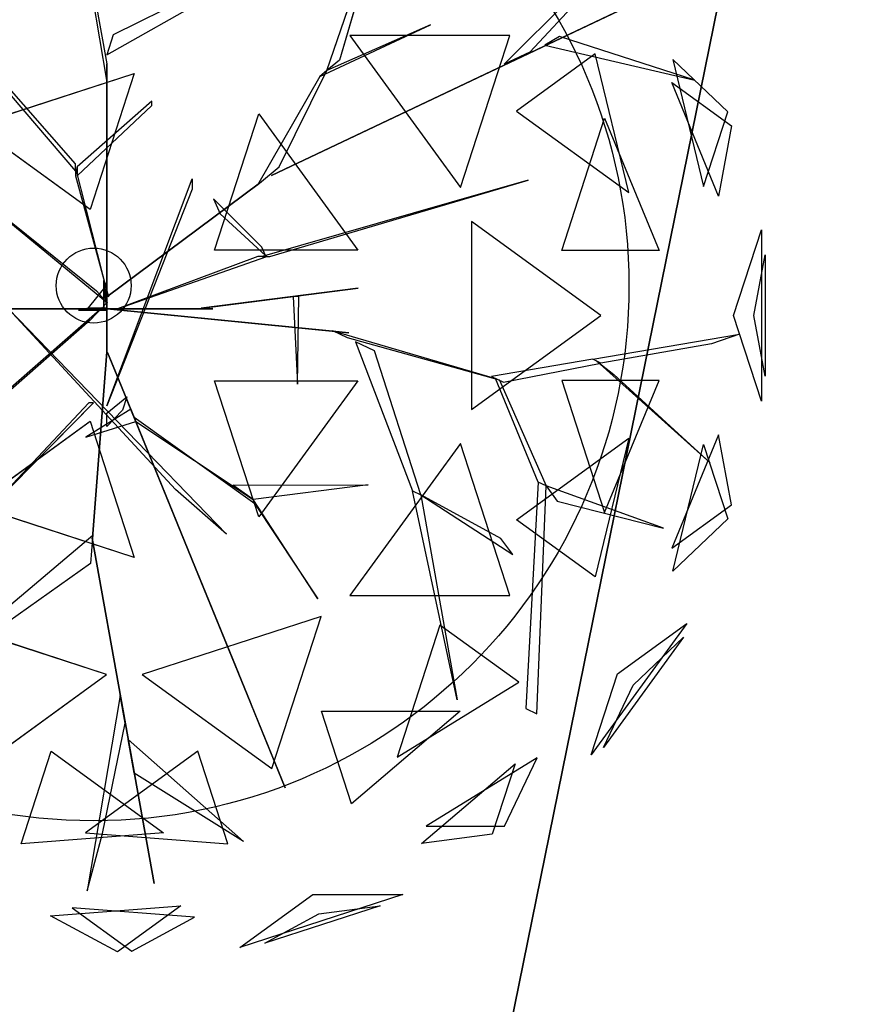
# Model space of a CAD drawing. Extents: x 22936 to 50368, y -4877 to 31080.
# Tile 596 of 601: x 47746 to 48039, y 7219 to 7564. Entities that reach past the tile are written whole.
import ezdxf

# ---------------------------------------------------------------- set-up
doc = ezdxf.new("R2010")
doc.units = 0
doc.layers.get('0').update_dxf_attribs({"linetype": 'CONTINUOUS'})
for name, color, linetype in [('00_TRACE_ARBRE', 3, 'CONTINUOUS'), ('00_TRACE_RDC', 241, 'CONTINUOUS'), ('08_AMENAGEMENTS_EXTERIEURS', 253, 'CONTINUOUS'), ('09_VEGETATION', 134, 'CONTINUOUS')]:
    doc.layers.add(name, color=color, linetype=linetype)

# ---------------------------------------------------------------- blocks, each defined once
blk = doc.blocks.new('TREE_GEOMETRIC_ROUND')
at = {"color": 7}
for p, q in [((659.8, 629.4, 4074.4), (845.8, 1171, 4367.3)), ((845.8, 1171, 4367.3), (695.2, 658.9, 4126.7)), ((-35.6, 1083.8, 3300.2), (43.9, 648.6, 2772)), ((-664.3, 1074, 5052.5), (-43.9, 347.3, 3886.1)), ((-43.9, 368.2, 3797.1), (-664.3, 1074, 5042)), ((43.9, 602.6, 2829.5), (-35.6, 1071.2, 3326.4)), ((1157, 647.6, 3462.4), (1550.3, 1040.4, 3357.8)), ((440.3, 918.1, 4074.4), (61.4, 729.6, 2965.5)), ((1444.2, 912, 3431), (1228.9, 681.4, 3488.5)), ((43.9, 673.7, 2892.3), (432.8, 894.1, 4074.4)), ((504.8, 335.9, 3415.3), (1641.7, 875.3, 3593.2)), ((1641.7, 875.3, 3593.2), (504.8, 335.9, 3357.8)), ((640.5, 613.4, 4105.7), (950.7, 757.4, 4806.6)), ((950.7, 757.4, 4806.6), (659.8, 629.4, 4074.4)), ((61.4, 729.6, 2965.5), (43.9, 673.7, 2892.3)), ((725, 728.2, 5468.4), (1034.7, 302, 5468.4)), ((1173.2, 728.2, 5178.3), (725, 728.2, 5468.4)), ((1034.7, 302, 5468.4), (1173.2, 728.2, 5178.3)), ((1311.7, 725.2, 3561.8), (1270.6, 701, 3546.1)), ((1691.2, 602.7, 4205.1), (1311.7, 725.2, 3561.8)), ((1270.6, 701, 3546.1), (1691.2, 602.7, 4205.1)), ((1228.9, 681.4, 3488.5), (1157, 647.6, 3462.4)), ((1412.1, 676.5, 2902.3), (1191.4, 516.2, 2577.8)), ((1506.2, 287.5, 2829.7), (1412.1, 676.5, 2902.3)), ((43.9, 648.6, 2772), (43.9, 602.6, 2829.5)), ((43.9, 8.4, 1966.5), (43.9, 648.6, 2772)), ((695.2, 658.9, 4126.7), (659.8, 629.4, 4074.4)), ((1629.5, 660.3, 3265.8), (1715.4, 304.8, 3199.5)), ((1783.3, 513.7, 3565.9), (1629.5, 660.3, 3265.8)), ((-327.8, 475.9, 5644.3), (120.7, 621.6, 5644.3)), ((120.7, 621.6, 5644.3), (-3.3, 240.2, 5736.5)), ((640.5, 613.4, 4105.7), (465.5, 308.8, 3415.3)), ((526.6, 359.6, 3415.3), (659.8, 629.4, 4074.4)), ((659.8, 629.4, 4074.4), (640.5, 613.4, 4105.7)), ((43.9, 602.6, 2829.5), (43.9, -41.8, 1966.5)), ((1757.6, 277.7, 4599.3), (1626.4, 595.9, 4661.7)), ((1626.4, 595.9, 4661.7), (1793.7, 474.4, 4337.8)), ((169.5, 544, 4498), (-39.8, 359.9, 3797.1)), ((-39.8, 334.8, 3870.4), (169.5, 531.4, 4498)), ((169.5, 531.4, 4498), (169.5, 544, 4498)), ((345.4, 126.8, 5736.5), (469.4, 508.3, 5644.3)), ((469.4, 508.3, 5644.3), (746.6, 126.8, 5644.3)), ((1191.4, 516.2, 2577.8), (1506.2, 287.5, 2829.7)), ((1715.4, 304.8, 3199.5), (1783.3, 513.7, 3565.9)), ((-3.3, 240.2, 5736.5), (-327.8, 475.9, 5644.3)), ((1318.2, 125.8, 5283), (1438.5, 495.8, 5031.1)), ((1438.5, 495.8, 5031.1), (1591.1, 125.8, 4958.5)), ((1793.7, 474.4, 4337.8), (1757.6, 277.7, 4599.3)), ((-43.9, 347.3, 3886.1), (-43.9, 368.2, 3797.1)), ((-43.9, 359.9, 3797.1), (-43.9, 334.8, 3870.4)), ((48.1, -4.2, 2364), (-43.9, 359.9, 3797.1)), ((-39.8, 359.9, 3797.1), (-39.8, 334.8, 3870.4)), ((471.9, 314.1, 3415.3), (526.6, 359.6, 3415.3)), ((-43.9, 334.8, 3870.4), (48.1, -4.2, 2510.4)), ((504.8, 335.9, 3357.8), (504.8, 335.9, 3415.3)), ((43.9, -309.6, 4440.5), (282.4, 326.4, 5654)), ((43.9, -4.2, 2510.4), (471.9, 314.1, 3357.8)), ((471.9, 314.1, 3415.3), (43.9, -4.2, 2583.7)), ((282.4, 326.4, 5654), (282.4, 297.1, 5491.8)), ((465.5, 308.8, 3415.3), (471.9, 314.1, 3415.3)), ((471.9, 314.1, 3357.8), (471.9, 314.1, 3415.3)), ((1223.9, 322.2, 5052.5), (479.1, 108.8, 3886.1)), ((500, 108.8, 3797.1), (1223.9, 322.2, 5042)), ((1223.9, 322.2, 5042), (1223.9, 322.2, 5052.5)), ((-330.3, 289.4, 3300.2), (15, 12.8, 2772)), ((45.1, -22, 2829.5), (-322, 279.9, 3326.4)), ((282.4, 297.1, 5491.8), (43.9, -309.6, 4513.7)), ((342.6, 270.2, 4498), (360.8, 227.9, 4498)), ((477.9, 134.4, 3870.4), (342.6, 270.2, 4498)), ((360.8, 227.9, 4498), (487.8, 111.3, 3797.1)), ((1065.6, 207, 2392.4), (1065.6, -319.9, 2392.4)), ((1428.2, -56.5, 2682.5), (1065.6, 207, 2392.4)), ((1799.7, -56.5, 3316.1), (1877.6, 183.4, 3736.8)), ((1877.6, 183.4, 3736.8), (1877.6, -296.4, 3736.8)), ((746.6, 126.8, 5644.3), (345.4, 126.8, 5736.5)), ((487.8, 111.3, 3797.1), (477.9, 134.4, 3870.4)), ((1591.1, 125.8, 4958.5), (1318.2, 125.8, 5283)), ((1856.8, -56.5, 4415.9), (1888, 113.5, 4189.8)), ((1888, 113.5, 4189.8), (1888, -226.5, 4189.8)), ((73.2, -37.7, 2364), (491.7, 108.8, 3797.1)), ((466.6, 108.8, 3870.4), (73.2, -37.7, 2510.4)), ((491.7, 108.8, 3797.1), (466.6, 108.8, 3870.4)), ((479.1, 108.8, 3886.1), (500, 108.8, 3797.1)), ((35.6, -29.3), (35.6, 41.8)), ((35.6, 41.8), (35.6, 20.9, 1893.2)), ((35.6, 41.8), (42, 27.1, 2791.2)), ((42, 27.1, 2791.2), (-8.3, -35.6, 2791.2)), ((15, 12.8, 2772), (45.1, -22, 2829.5)), ((35.6, 20.9, 1893.2), (35.6, -29.3, 1893.2)), ((35.6, -37.7, 1966.5), (35.6, 20.9, 1893.2)), ((35.6, 20.9, 1893.2), (35.6, -16.7, 2437.2)), ((42, 27.1, 2791.2), (42, -23.1, 2791.2)), ((43.9, -4.2, 2510.4), (43.9, 16.7, 2039.7)), ((43.9, 16.7, 2039.7), (43.9, -41.8, 1966.5)), ((43.9, -41.8, 1966.5), (43.9, 8.4, 1966.5)), ((747.6, 19.4, 5507.5), (307.6, -36.3, 4586.9)), ((340.8, -32.1, 4498), (747.6, 19.4, 5507.5)), ((35.6, -16.7, 2437.2), (35.6, -37.7, 1966.5)), ((42, -23.1, 2791.2), (35.6, -29.3)), ((43.9, -62.8, 2437.2), (43.9, -4.2, 2510.4)), ((43.9, -4.2, 2510.4), (43.9, -159, 3007.3)), ((43.9, -4.2, 2583.7), (43.9, -4.2, 2510.4)), ((48.1, -4.2, 2510.4), (48.1, -4.2, 2364)), ((581.4, -3.9, 5214.6), (565.4, -3.9, 5099.5)), ((565.4, -3.9, 5099.5), (578, -248.8, 5549.4)), ((578, -248.8, 5549.4), (581.4, -3.9, 5214.6)), ((-81.6, -37.7, 2934.1), (-604.6, -37.7, 3357.8)), ((-604.6, -37.7, 3415.3), (-81.6, -37.7, 3007.3)), ((-140.2, -37.7, 3064.9), (-232.2, -37.7, 3839)), ((-232.2, -37.7, 4440.5), (378.7, -669.5, 5654)), ((236.4, -544, 5491.8), (-232.2, -37.7, 4513.7)), ((-225.6, -258.5, 2358.4), (31.1, -33, 1966.5)), ((-207.1, -37.7, 3886.1), (-81.6, -37.7, 3007.3)), ((-81.6, -37.7, 3007.3), (-140.2, -37.7, 3064.9)), ((-81.6, -37.7, 3007.3), (-81.6, -37.7, 2934.1)), ((73.2, -37.7, 2510.4), (-81.6, -37.7, 3007.3)), ((-81.6, -37.7, 2934.1), (14.6, -37.7, 2437.2)), ((-35.6, -41.8), (-8.3, -35.6, 2791.2)), ((-35.6, -41.8), (-14.6, -41.8, 1893.2)), ((35.6, -41.8), (-35.6, -41.8)), ((-14.6, -41.8, 1893.2), (-35.6, -41.8, 2364)), ((-35.6, -41.8, 2364), (23, -41.8, 2437.2)), ((-14.6, -41.8, 1893.2), (35.6, -41.8, 1893.2)), ((43.9, -41.8, 1966.5), (-14.6, -41.8, 1893.2)), ((-8.3, -35.6, 2791.2), (42, -35.6, 2791.2)), ((31.1, -33, 1966.5), (-3.2, -69.7, 1966.5)), ((35.6, -37.7, 1966.5), (14.6, -37.7, 2437.2)), ((14.6, -37.7, 2437.2), (73.2, -37.7, 2510.4)), ((23, -41.8, 2437.2), (43.9, -41.8, 1966.5)), ((35.1, -36.7, 1966.5), (85, -41.7, 1966.5)), ((676.3, -100.8, 2829.5), (35.1, -36.7, 1966.5)), ((35.6, -29.3, 1893.2), (35.6, -29.3)), ((42, -35.6, 2791.2), (35.6, -41.8)), ((94.1, -37.7, 2039.7), (35.6, -37.7, 1966.5)), ((35.6, -41.8, 1893.2), (35.6, -41.8)), ((43.9, -41.8, 1966.5), (43.9, -62.8, 2437.2)), ((73.2, -37.7, 2510.4), (73.2, -37.7, 2364)), ((73.2, -37.7, 2510.4), (94.1, -37.7, 2039.7)), ((85, -41.7, 1966.5), (722.1, -105.4, 2772)), ((85.8, -37.7, 5481.4), (295, -37.7, 4498)), ((85.8, -37.7, 5669.7), (85.8, -37.7, 5481.4)), ((341, -37.7, 4498), (85.8, -37.7, 5669.7)), ((295, -37.7, 4498), (341, -37.7, 4498)), ((307.6, -36.3, 4586.9), (340.8, -32.1, 4498)), ((-3.2, -69.7, 1966.5), (-257, -292.1, 2300.8)), ((43.9, -159, 2934.1), (43.9, -62.8, 2437.2)), ((1065.6, -319.9, 2392.4), (1428.2, -56.5, 2682.5)), ((1877.6, -296.4, 3736.8), (1799.7, -56.5, 3316.1)), ((1888, -226.5, 4189.8), (1856.8, -56.5, 4415.9)), ((722.1, -105.4, 2772), (676.3, -100.8, 2829.5)), ((718.1, -119.5, 2772), (676.7, -99.4, 2829.5)), ((676.7, -99.4, 2829.5), (1132.9, -232.9, 3326.4)), ((1405.5, -179.3, 3242.7), (1816.5, -109.3, 3284.6)), ((1816.5, -109.3, 3284.6), (1738.2, -136.4, 3300.2)), ((1144.2, -238.3, 3300.2), (718.1, -119.5, 2772)), ((740.6, -130.5, 2892.3), (900.6, -547.9, 4074.4)), ((793.3, -156.1, 2965.5), (740.6, -130.5, 2892.3)), ((1738.2, -136.4, 3300.2), (1428.1, -190.3, 3300.2)), ((43.9, -159, 2934.1), (3.3, -680.5, 3357.8)), ((3.3, -680.5, 3415.3), (43.9, -159, 3007.3)), ((43.9, -159, 3007.3), (43.9, -159, 2934.1)), ((93.2, -276.5, 3886.1), (45.8, -160.3, 3007.3)), ((45.8, -160.3, 3007.3), (68, -214.5, 3064.9)), ((923.2, -558.9, 4074.4), (793.3, -156.1, 2965.5)), ((1405.5, -179.3, 3242.7), (1121.6, -227.4, 3242.7)), ((1155.5, -243.8, 3315.9), (1428.1, -190.3, 3300.2)), ((1428.1, -190.3, 3300.2), (1405.5, -179.3, 3242.7)), ((1734.4, -469.5, 3023), (1416.8, -184.8, 3253.2)), ((1416.8, -184.8, 3253.2), (1464, -221.7, 3253.2)), ((68, -214.5, 3064.9), (102.7, -299.8, 3839)), ((345.4, -239.8, 5736.5), (746.6, -239.8, 5644.3)), ((469.4, -621.3, 5644.3), (345.4, -239.8, 5736.5)), ((746.6, -239.8, 5644.3), (469.4, -621.3, 5644.3)), ((1121.6, -227.4, 3242.7), (1155.5, -243.8, 3315.9)), ((1252.1, -523.5, 3608.8), (1132.9, -232.9, 3326.4)), ((1132.9, -232.9, 3326.4), (1144.2, -238.3, 3300.2)), ((1144.2, -238.3, 3300.2), (1274.7, -534.5, 3577.5)), ((1591.1, -238.8, 4958.5), (1318.2, -238.8, 5283)), ((1318.2, -238.8, 5283), (1438.5, -608.8, 5031.1)), ((1438.5, -608.8, 5031.1), (1591.1, -238.8, 4958.5)), ((1464, -221.7, 3253.2), (1734.4, -469.5, 3023)), ((-6.3, -301.3, 5010.6), (-278.3, -590, 5523.2)), ((-278.3, -590, 5523.2), (6.3, -301.3, 4895.5)), ((6.3, -301.3, 4895.5), (-6.3, -301.3, 5010.6)), ((43.9, -330.6, 4456.2), (99.4, -284.5, 3886.1)), ((99.4, -284.5, 3886.1), (87.5, -322.2, 3959.3)), ((102.7, -299.8, 3839), (93.2, -276.5, 3886.1)), ((93.2, -276.5, 3886.1), (292.4, -764.7, 4383)), ((297.1, -776.3, 4335.9), (102.7, -299.8, 3839)), ((110.6, -319.1, 4456.2), (-15.5, -397.7, 5612.1)), ((43.9, -309.6, 4513.7), (43.9, -309.6, 4440.5)), ((87.5, -322.2, 3959.3), (43.9, -368.2, 4456.2)), ((43.9, -368.2, 4456.2), (43.9, -330.6, 4456.2)), ((120.1, -342.4, 4456.2), (110.6, -319.1, 4456.2)), ((-327.8, -588.9, 5644.3), (-3.3, -353.1, 5736.5)), ((-15.5, -397.7, 5612.1), (124.8, -354, 4456.2)), ((-3.3, -353.1, 5736.5), (120.7, -734.6, 5644.3)), ((120.1, -342.4, 4456.2), (124.8, -354, 4571.3)), ((124.8, -354, 4456.2), (120.1, -342.4, 4456.2)), ((458.2, -584.1, 4848.5), (120.1, -342.4, 4456.2)), ((124.8, -354, 4571.3), (453.5, -572.4, 4906)), ((1191.4, -629.1, 2577.8), (1506.2, -400.4, 2829.7)), ((1506.2, -400.4, 2829.7), (1412.1, -789.5, 2902.3)), ((1757.6, -390.7, 4599.3), (1626.4, -708.9, 4661.7)), ((1793.7, -587.3, 4337.8), (1757.6, -390.7, 4599.3)), ((1034.7, -415, 5468.4), (725, -841.2, 5468.4)), ((1173.2, -841.2, 5178.3), (1034.7, -415, 5468.4)), ((1629.5, -773.2, 3265.8), (1715.4, -417.8, 3199.5)), ((1715.4, -417.8, 3199.5), (1783.3, -626.7, 3565.9)), ((1252.1, -523.5, 3608.8), (1218, -1158.3, 4205.1)), ((1274.7, -534.5, 3577.5), (1252.1, -523.5, 3608.8)), ((378.7, -669.5, 5654), (236.4, -544, 5491.8)), ((396.5, -532.4, 4848.5), (775.7, -531.4, 5361.1)), ((453.5, -572.4, 4895.5), (396.5, -532.4, 4848.5)), ((775.7, -531.4, 5361.1), (453.5, -572.4, 4895.5)), ((1024.9, -1134.2, 5230.3), (900.6, -547.9, 4074.4)), ((900.6, -547.9, 4074.4), (923.2, -558.9, 4074.4)), ((1248.1, -1172.9, 4205.1), (1274.7, -534.5, 3577.5)), ((1274.7, -534.5, 3577.5), (1305.1, -577.2, 3650.7)), ((1603.5, -652.5, 3577.5), (1274.7, -534.5, 3577.5)), ((634.8, -851, 5246), (453.5, -572.4, 4906)), ((453.5, -572.4, 4906), (458.2, -584.1, 4848.5)), ((1147.2, -681.8, 4644.5), (923.2, -558.9, 4074.4)), ((923.2, -558.9, 4131.9), (1181.4, -726.4, 4822.3)), ((923.2, -558.9, 4074.4), (1024.9, -1134.2, 5230.3)), ((923.2, -558.9, 4074.4), (923.2, -558.9, 4131.9)), ((1305.1, -577.2, 3650.7), (1603.5, -652.5, 3577.5)), ((120.7, -734.6, 5644.3), (-327.8, -588.9, 5644.3)), ((458.2, -584.1, 4848.5), (634.8, -851, 5246)), ((1626.4, -708.9, 4661.7), (1793.7, -587.3, 4337.8)), ((1412.1, -789.5, 2902.3), (1191.4, -629.1, 2577.8)), ((1783.3, -626.7, 3565.9), (1629.5, -773.2, 3265.8)), ((-373.5, -991.1, 4105.7), (4, -672.1, 3415.3)), ((3.3, -680.5, 3415.3), (-2.2, -751.4, 3415.3)), ((176, -1648.4, 3593.2), (2.2, -680.5, 3357.8)), ((2.2, -680.5, 3357.8), (2.2, -680.5, 3415.3)), ((2.2, -680.5, 3415.3), (176, -1648.4, 3593.2)), ((4, -672.1, 3415.3), (3.3, -680.5, 3415.3)), ((3.3, -680.5, 3357.8), (3.3, -680.5, 3415.3)), ((1181.4, -726.4, 4822.3), (1147.2, -681.8, 4644.5)), ((-2.2, -751.4, 3415.3), (-375.4, -1016.1, 4074.4)), ((292.4, -764.7, 4383), (297.1, -776.3, 4335.9)), ((376.1, -970, 4937.4), (292.4, -764.7, 4383)), ((297.1, -776.3, 4325.4), (543.6, -1380.7, 4586.9)), ((314.5, -818.9, 4398.6), (297.1, -776.3, 4325.4)), ((297.1, -776.3, 4335.9), (412.5, -1059.2, 5099.5)), ((447.2, -1144.4, 4555.6), (314.5, -818.9, 4398.6)), ((725, -841.2, 5468.4), (1173.2, -841.2, 5178.3)), ((43.2, -1062.8, 5468.4), (-458, -899.9, 5468.4)), ((644.2, -899.9, 2392.4), (143.1, -1062.8, 2392.4)), ((505.7, -1326.2, 2682.5), (644.2, -899.9, 2392.4)), ((977.1, -924.1, 2577.8), (856.9, -1294.1, 2829.7)), ((1197.9, -1084.4, 2902.3), (977.1, -924.1, 2577.8)), ((1668.5, -919.9, 4186.4), (1401.1, -1288, 4186.4)), ((1475, -1060.5, 4561.2), (1668.5, -919.9, 4186.4)), ((1659.1, -958.6, 3733.7), (1435, -1267, 3733.7)), ((1518.7, -1092.3, 3459.9), (1659.1, -958.6, 3733.7)), ((412.5, -1059.2, 5099.5), (376.1, -970, 4937.4)), ((-319.5, -1326.2, 5178.3), (43.2, -1062.8, 5468.4)), ((143.1, -1062.8, 2392.4), (505.7, -1326.2, 2682.5)), ((1401.1, -1288, 4186.4), (1475, -1060.5, 4561.2)), ((856.9, -1294.1, 2829.7), (1197.9, -1084.4, 2902.3)), ((1435, -1267, 3733.7), (1518.7, -1092.3, 3459.9)), ((81.3, -1121.2, 3462.4), (-11.6, -1669.3, 3357.8)), ((95.4, -1199.5, 3488.5), (81.3, -1121.2, 3462.4)), ((543.6, -1380.7, 4586.9), (447.2, -1144.4, 4555.6)), ((1218, -1158.3, 4205.1), (1248.1, -1172.9, 4205.1)), ((729.4, -1424.8, 4958.5), (645, -1165.3, 5283)), ((645, -1165.3, 5283), (1034.1, -1165.3, 5031.1)), ((1034.1, -1165.3, 5031.1), (729.4, -1424.8, 4958.5)), ((31.8, -1508.5, 3431), (95.4, -1199.5, 3488.5)), ((120.5, -1339.5, 3561.8), (103.5, -1244.8, 3546.1)), ((103.5, -1244.8, 3546.1), (427, -1531.1, 4205.1)), ((-196.4, -1537.5, 2902.3), (-112.1, -1278, 2577.8)), ((-112.1, -1278, 2577.8), (202.6, -1506.7, 2829.7)), ((298.3, -1278, 5283), (-16.4, -1506.7, 5031.1)), ((382.6, -1537.5, 4958.5), (298.3, -1278, 5283)), ((1249.6, -1296.3, 3265.8), (938.1, -1487.8, 3199.5)), ((1157.7, -1487.8, 3565.9), (1249.6, -1296.3, 3265.8)), ((925.3, -1536.3, 4599.3), (1187.4, -1313.1, 4661.7)), ((1187.4, -1313.1, 4661.7), (1123.5, -1509.8, 4337.8)), ((427, -1531.1, 4205.1), (120.5, -1339.5, 3561.8)), ((938.1, -1487.8, 3199.5), (1157.7, -1487.8, 3565.9)), ((202.6, -1506.7, 2829.7), (-196.4, -1537.5, 2902.3)), ((-16.4, -1506.7, 5031.1), (382.6, -1537.5, 4958.5)), ((-11.6, -1669.3, 3357.8), (31.8, -1508.5, 3431)), ((1123.5, -1509.8, 4337.8), (925.3, -1536.3, 4599.3)), ((416.4, -1827.8, 3736.8), (620.5, -1679.6, 3316.1)), ((872.7, -1679.6, 3736.8), (416.4, -1827.8, 3736.8)), ((620.5, -1679.6, 3316.1), (872.7, -1679.6, 3736.8)), ((-113.8, -1739.2, 3265.8), (250.8, -1711.1, 3199.5)), ((289.6, -1742.8, 4599.3), (-53.5, -1716.3, 4661.7)), ((-53.5, -1716.3, 4661.7), (113.7, -1837.9, 4337.8)), ((250.8, -1711.1, 3199.5), (73.1, -1840.2, 3565.9)), ((809.5, -1711, 4189.8), (486, -1816, 4189.8)), ((486, -1816, 4189.8), (638.1, -1733.9, 4415.9)), ((638.1, -1733.9, 4415.9), (809.5, -1711, 4189.8)), ((73.1, -1840.2, 3565.9), (-113.8, -1739.2, 3265.8)), ((113.7, -1837.9, 4337.8), (289.6, -1742.8, 4599.3))]:
    blk.add_line(p, q, dxfattribs=at)
mesh = blk.add_polyface(dxfattribs=at)
corners = [(845.8, 1171, 4367.3), (695.2, 658.9, 4126.7), (659.8, 629.4, 4074.4)]
mesh.append_faces([[corners[k] for k in face] for face in [(0, 1, 2)]], dxfattribs={"color": 7})
mesh = blk.add_polyface(dxfattribs=at)
corners = [(1641.7, 875.3, 3593.2), (504.8, 335.9, 3357.8), (504.8, 335.9, 3415.3)]
mesh.append_faces([[corners[k] for k in face] for face in [(0, 1, 2)]], dxfattribs={"color": 7})
mesh = blk.add_polyface(dxfattribs=at)
corners = [(950.7, 757.4, 4806.6), (659.8, 629.4, 4074.4), (640.5, 613.4, 4105.7)]
mesh.append_faces([[corners[k] for k in face] for face in [(0, 1, 2)]], dxfattribs={"color": 7})
mesh = blk.add_polyface(dxfattribs=at)
corners = [(1173.2, 728.2, 5178.3), (725, 728.2, 5468.4), (1034.7, 302, 5468.4)]
mesh.append_faces([[corners[k] for k in face] for face in [(0, 1, 2)]], dxfattribs={"color": 7})
mesh = blk.add_polyface(dxfattribs=at)
corners = [(1691.2, 602.7, 4205.1), (1311.7, 725.2, 3561.8), (1270.6, 701, 3546.1)]
mesh.append_faces([[corners[k] for k in face] for face in [(0, 1, 2)]], dxfattribs={"color": 7})
mesh = blk.add_polyface(dxfattribs=at)
corners = [(1412.1, 676.5, 2902.3), (1191.4, 516.2, 2577.8), (1506.2, 287.5, 2829.7)]
mesh.append_faces([[corners[k] for k in face] for face in [(0, 1, 2)]], dxfattribs={"color": 7})
mesh = blk.add_polyface(dxfattribs=at)
corners = [(43.9, 8.4, 1966.5), (43.9, 602.6, 2829.5), (43.9, -41.8, 1966.5), (43.9, 648.6, 2772)]
mesh.append_faces([[corners[k] for k in face] for face in [(0, 1, 2), (1, 0, 3)]], dxfattribs={"vtx0": -1, "color": 7})
mesh = blk.add_polyface(dxfattribs=at)
corners = [(1629.5, 660.3, 3265.8), (1715.4, 304.8, 3199.5), (1783.3, 513.7, 3565.9)]
mesh.append_faces([[corners[k] for k in face] for face in [(0, 1, 2)]], dxfattribs={"color": 7})
mesh = blk.add_polyface(dxfattribs=at)
corners = [(120.7, 621.6, 5644.3), (-3.3, 240.2, 5736.5), (-327.8, 475.9, 5644.3)]
mesh.append_faces([[corners[k] for k in face] for face in [(0, 1, 2)]], dxfattribs={"color": 7})
mesh = blk.add_polyface(dxfattribs=at)
corners = [(1626.4, 595.9, 4661.7), (1793.7, 474.4, 4337.8), (1757.6, 277.7, 4599.3)]
mesh.append_faces([[corners[k] for k in face] for face in [(0, 1, 2)]], dxfattribs={"color": 7})
mesh = blk.add_polyface(dxfattribs=at)
corners = [(746.6, 126.8, 5644.3), (345.4, 126.8, 5736.5), (469.4, 508.3, 5644.3)]
mesh.append_faces([[corners[k] for k in face] for face in [(0, 1, 2)]], dxfattribs={"color": 7})
mesh = blk.add_polyface(dxfattribs=at)
corners = [(1438.5, 495.8, 5031.1), (1591.1, 125.8, 4958.5), (1318.2, 125.8, 5283)]
mesh.append_faces([[corners[k] for k in face] for face in [(0, 1, 2)]], dxfattribs={"color": 7})
mesh = blk.add_polyface(dxfattribs=at)
corners = [(471.9, 314.1, 3357.8), (43.9, -4.2, 2583.7), (43.9, -4.2, 2510.4), (471.9, 314.1, 3415.3)]
mesh.append_faces([[corners[k] for k in face] for face in [(0, 1, 2), (1, 0, 3)]], dxfattribs={"vtx0": -1, "color": 7})
mesh = blk.add_polyface(dxfattribs=at)
corners = [(1428.2, -56.5, 2682.5), (1065.6, 207, 2392.4), (1065.6, -319.9, 2392.4)]
mesh.append_faces([[corners[k] for k in face] for face in [(0, 1, 2)]], dxfattribs={"color": 7})
mesh = blk.add_polyface(dxfattribs=at)
corners = [(1877.6, 183.4, 3736.8), (1877.6, -296.4, 3736.8), (1799.7, -56.5, 3316.1)]
mesh.append_faces([[corners[k] for k in face] for face in [(0, 1, 2)]], dxfattribs={"color": 7})
mesh = blk.add_polyface(dxfattribs=at)
corners = [(1888, 113.5, 4189.8), (1888, -226.5, 4189.8), (1856.8, -56.5, 4415.9)]
mesh.append_faces([[corners[k] for k in face] for face in [(0, 1, 2)]], dxfattribs={"color": 7})
mesh = blk.add_polyface(dxfattribs=at)
corners = [(35.6, 41.8), (35.6, -29.3, 1893.2), (35.6, -29.3), (35.6, 20.9, 1893.2)]
mesh.append_faces([[corners[k] for k in face] for face in [(0, 1, 2), (1, 0, 3)]], dxfattribs={"vtx0": -1, "color": 7})
mesh = blk.add_polyface(dxfattribs=at)
corners = [(35.6, 41.8), (42, -23.1, 2791.2), (35.6, -29.3), (42, 27.1, 2791.2)]
mesh.append_faces([[corners[k] for k in face] for face in [(0, 1, 2), (1, 0, 3)]], dxfattribs={"vtx0": -1, "color": 7})
mesh = blk.add_polyface(dxfattribs=at)
corners = [(35.6, 20.9, 1893.2), (35.6, -16.7, 2437.2), (35.6, -37.7, 1966.5)]
mesh.append_faces([[corners[k] for k in face] for face in [(0, 1, 2)]], dxfattribs={"color": 7})
mesh = blk.add_polyface(dxfattribs=at)
corners = [(43.9, -4.2, 2510.4), (43.9, -41.8, 1966.5), (43.9, -62.8, 2437.2), (43.9, 16.7, 2039.7)]
mesh.append_faces([[corners[k] for k in face] for face in [(0, 1, 2), (1, 0, 3)]], dxfattribs={"vtx0": -1, "color": 7})
mesh = blk.add_polyface(dxfattribs=at)
corners = [(747.6, 19.4, 5507.5), (307.6, -36.3, 4586.9), (340.8, -32.1, 4498)]
mesh.append_faces([[corners[k] for k in face] for face in [(0, 1, 2)]], dxfattribs={"color": 7})
mesh = blk.add_polyface(dxfattribs=at)
corners = [(43.9, -62.8, 2437.2), (43.9, -159, 3007.3), (43.9, -159, 2934.1), (43.9, -4.2, 2510.4)]
mesh.append_faces([[corners[k] for k in face] for face in [(0, 1, 2), (1, 0, 3)]], dxfattribs={"vtx0": -1, "color": 7})
mesh = blk.add_polyface(dxfattribs=at)
corners = [(565.4, -3.9, 5099.5), (578, -248.8, 5549.4), (581.4, -3.9, 5214.6)]
mesh.append_faces([[corners[k] for k in face] for face in [(0, 1, 2)]], dxfattribs={"color": 7})
mesh = blk.add_polyface(dxfattribs=at)
corners = [(-604.6, -37.7, 3357.8), (-81.6, -37.7, 3007.3), (-81.6, -37.7, 2934.1), (-604.6, -37.7, 3415.3)]
mesh.append_faces([[corners[k] for k in face] for face in [(0, 1, 2), (1, 0, 3)]], dxfattribs={"vtx0": -1, "color": 7})
mesh = blk.add_polyface(dxfattribs=at)
corners = [(-140.2, -37.7, 3064.9), (-207.1, -37.7, 3886.1), (-81.6, -37.7, 3007.3), (-232.2, -37.7, 3839)]
mesh.append_faces([[corners[k] for k in face] for face in [(0, 1, 2), (1, 0, 3)]], dxfattribs={"vtx0": -1, "color": 7})
mesh = blk.add_polyface(dxfattribs=at)
corners = [(73.2, -37.7, 2510.4), (-81.6, -37.7, 2934.1), (14.6, -37.7, 2437.2), (-81.6, -37.7, 3007.3)]
mesh.append_faces([[corners[k] for k in face] for face in [(0, 1, 2), (1, 0, 3)]], dxfattribs={"vtx0": -1, "color": 7})
mesh = blk.add_polyface(dxfattribs=at)
corners = [(-35.6, -41.8, 2364), (43.9, -41.8, 1966.5), (-14.6, -41.8, 1893.2), (23, -41.8, 2437.2)]
mesh.append_faces([[corners[k] for k in face] for face in [(0, 1, 2), (1, 0, 3)]], dxfattribs={"vtx0": -1, "color": 7})
mesh = blk.add_polyface(dxfattribs=at)
corners = [(-14.6, -41.8, 1893.2), (35.6, -41.8), (-35.6, -41.8), (35.6, -41.8, 1893.2)]
mesh.append_faces([[corners[k] for k in face] for face in [(0, 1, 2), (1, 0, 3)]], dxfattribs={"vtx0": -1, "color": 7})
mesh = blk.add_polyface(dxfattribs=at)
corners = [(14.6, -37.7, 2437.2), (94.1, -37.7, 2039.7), (35.6, -37.7, 1966.5), (73.2, -37.7, 2510.4)]
mesh.append_faces([[corners[k] for k in face] for face in [(0, 1, 2), (1, 0, 3)]], dxfattribs={"vtx0": -1, "color": 7})
mesh = blk.add_polyface(dxfattribs=at)
corners = [(722.1, -105.4, 2772), (35.1, -36.7, 1966.5), (85, -41.7, 1966.5), (676.3, -100.8, 2829.5)]
mesh.append_faces([[corners[k] for k in face] for face in [(0, 1, 2), (1, 0, 3)]], dxfattribs={"vtx0": -1, "color": 7})
mesh = blk.add_polyface(dxfattribs=at)
corners = [(85.8, -37.7, 5669.7), (295, -37.7, 4498), (341, -37.7, 4498), (85.8, -37.7, 5481.4)]
mesh.append_faces([[corners[k] for k in face] for face in [(0, 1, 2), (1, 0, 3)]], dxfattribs={"vtx0": -1, "color": 7})
mesh = blk.add_polyface(dxfattribs=at)
corners = [(43.9, -159, 3007.3), (3.3, -680.5, 3357.8), (3.3, -680.5, 3415.3), (43.9, -159, 2934.1)]
mesh.append_faces([[corners[k] for k in face] for face in [(0, 1, 2), (1, 0, 3)]], dxfattribs={"vtx0": -1, "color": 7})
mesh = blk.add_polyface(dxfattribs=at)
corners = [(93.2, -276.5, 3886.1), (68, -214.5, 3064.9), (102.7, -299.8, 3839), (45.8, -160.3, 3007.3)]
mesh.append_faces([[corners[k] for k in face] for face in [(0, 1, 2), (1, 0, 3)]], dxfattribs={"vtx0": -1, "color": 7})
mesh = blk.add_polyface(dxfattribs=at)
corners = [(1464, -221.7, 3253.2), (1734.4, -469.5, 3023), (1416.8, -184.8, 3253.2)]
mesh.append_faces([[corners[k] for k in face] for face in [(0, 1, 2)]], dxfattribs={"color": 7})
mesh = blk.add_polyface(dxfattribs=at)
corners = [(746.6, -239.8, 5644.3), (469.4, -621.3, 5644.3), (345.4, -239.8, 5736.5)]
mesh.append_faces([[corners[k] for k in face] for face in [(0, 1, 2)]], dxfattribs={"color": 7})
mesh = blk.add_polyface(dxfattribs=at)
corners = [(1591.1, -238.8, 4958.5), (1318.2, -238.8, 5283), (1438.5, -608.8, 5031.1)]
mesh.append_faces([[corners[k] for k in face] for face in [(0, 1, 2)]], dxfattribs={"color": 7})
mesh = blk.add_polyface(dxfattribs=at)
corners = [(-6.3, -301.3, 5010.6), (-278.3, -590, 5523.2), (6.3, -301.3, 4895.5)]
mesh.append_faces([[corners[k] for k in face] for face in [(0, 1, 2)]], dxfattribs={"color": 7})
mesh = blk.add_polyface(dxfattribs=at)
corners = [(102.7, -299.8, 3839), (292.4, -764.7, 4383), (297.1, -776.3, 4335.9), (93.2, -276.5, 3886.1)]
mesh.append_faces([[corners[k] for k in face] for face in [(0, 1, 2), (1, 0, 3)]], dxfattribs={"vtx0": -1, "color": 7})
mesh = blk.add_polyface(dxfattribs=at)
corners = [(124.8, -354, 4456.2), (110.6, -319.1, 4456.2), (-15.5, -397.7, 5612.1), (120.1, -342.4, 4456.2)]
mesh.append_faces([[corners[k] for k in face] for face in [(0, 1, 2), (1, 0, 3)]], dxfattribs={"vtx0": -1, "color": 7})
mesh = blk.add_polyface(dxfattribs=at)
corners = [(120.7, -734.6, 5644.3), (-327.8, -588.9, 5644.3), (-3.3, -353.1, 5736.5)]
mesh.append_faces([[corners[k] for k in face] for face in [(0, 1, 2)]], dxfattribs={"color": 7})
mesh = blk.add_polyface(dxfattribs=at)
corners = [(1506.2, -400.4, 2829.7), (1412.1, -789.5, 2902.3), (1191.4, -629.1, 2577.8)]
mesh.append_faces([[corners[k] for k in face] for face in [(0, 1, 2)]], dxfattribs={"color": 7})
mesh = blk.add_polyface(dxfattribs=at)
corners = [(1757.6, -390.7, 4599.3), (1626.4, -708.9, 4661.7), (1793.7, -587.3, 4337.8)]
mesh.append_faces([[corners[k] for k in face] for face in [(0, 1, 2)]], dxfattribs={"color": 7})
mesh = blk.add_polyface(dxfattribs=at)
corners = [(1173.2, -841.2, 5178.3), (1034.7, -415, 5468.4), (725, -841.2, 5468.4)]
mesh.append_faces([[corners[k] for k in face] for face in [(0, 1, 2)]], dxfattribs={"color": 7})
mesh = blk.add_polyface(dxfattribs=at)
corners = [(1715.4, -417.8, 3199.5), (1783.3, -626.7, 3565.9), (1629.5, -773.2, 3265.8)]
mesh.append_faces([[corners[k] for k in face] for face in [(0, 1, 2)]], dxfattribs={"color": 7})
mesh = blk.add_polyface(dxfattribs=at)
corners = [(775.7, -531.4, 5361.1), (453.5, -572.4, 4895.5), (396.5, -532.4, 4848.5)]
mesh.append_faces([[corners[k] for k in face] for face in [(0, 1, 2)]], dxfattribs={"color": 7})
mesh = blk.add_polyface(dxfattribs=at)
corners = [(1024.9, -1134.2, 5230.3), (900.6, -547.9, 4074.4), (923.2, -558.9, 4074.4)]
mesh.append_faces([[corners[k] for k in face] for face in [(0, 1, 2)]], dxfattribs={"color": 7})
mesh = blk.add_polyface(dxfattribs=at)
corners = [(1305.1, -577.2, 3650.7), (1603.5, -652.5, 3577.5), (1274.7, -534.5, 3577.5)]
mesh.append_faces([[corners[k] for k in face] for face in [(0, 1, 2)]], dxfattribs={"color": 7})
mesh = blk.add_polyface(dxfattribs=at)
corners = [(453.5, -572.4, 4906), (458.2, -584.1, 4848.5), (634.8, -851, 5246)]
mesh.append_faces([[corners[k] for k in face] for face in [(0, 1, 2)]], dxfattribs={"color": 7})
mesh = blk.add_polyface(dxfattribs=at)
corners = [(2.2, -680.5, 3415.3), (176, -1648.4, 3593.2), (2.2, -680.5, 3357.8)]
mesh.append_faces([[corners[k] for k in face] for face in [(0, 1, 2)]], dxfattribs={"color": 7})
mesh = blk.add_polyface(dxfattribs=at)
corners = [(376.1, -970, 4937.4), (297.1, -776.3, 4335.9), (412.5, -1059.2, 5099.5), (292.4, -764.7, 4383)]
mesh.append_faces([[corners[k] for k in face] for face in [(0, 1, 2), (1, 0, 3)]], dxfattribs={"vtx0": -1, "color": 7})
mesh = blk.add_polyface(dxfattribs=at)
corners = [(447.2, -1144.4, 4555.6), (297.1, -776.3, 4325.4), (543.6, -1380.7, 4586.9), (314.5, -818.9, 4398.6)]
mesh.append_faces([[corners[k] for k in face] for face in [(0, 1, 2), (1, 0, 3)]], dxfattribs={"vtx0": -1, "color": 7})
mesh = blk.add_polyface(dxfattribs=at)
corners = [(43.2, -1062.8, 5468.4), (-458, -899.9, 5468.4), (-319.5, -1326.2, 5178.3)]
mesh.append_faces([[corners[k] for k in face] for face in [(0, 1, 2)]], dxfattribs={"color": 7})
mesh = blk.add_polyface(dxfattribs=at)
corners = [(644.2, -899.9, 2392.4), (143.1, -1062.8, 2392.4), (505.7, -1326.2, 2682.5)]
mesh.append_faces([[corners[k] for k in face] for face in [(0, 1, 2)]], dxfattribs={"color": 7})
mesh = blk.add_polyface(dxfattribs=at)
corners = [(1197.9, -1084.4, 2902.3), (977.1, -924.1, 2577.8), (856.9, -1294.1, 2829.7)]
mesh.append_faces([[corners[k] for k in face] for face in [(0, 1, 2)]], dxfattribs={"color": 7})
mesh = blk.add_polyface(dxfattribs=at)
corners = [(1668.5, -919.9, 4186.4), (1401.1, -1288, 4186.4), (1475, -1060.5, 4561.2)]
mesh.append_faces([[corners[k] for k in face] for face in [(0, 1, 2)]], dxfattribs={"color": 7})
mesh = blk.add_polyface(dxfattribs=at)
corners = [(1659.1, -958.6, 3733.7), (1435, -1267, 3733.7), (1518.7, -1092.3, 3459.9)]
mesh.append_faces([[corners[k] for k in face] for face in [(0, 1, 2)]], dxfattribs={"color": 7})
mesh = blk.add_polyface(dxfattribs=at)
corners = [(645, -1165.3, 5283), (1034.1, -1165.3, 5031.1), (729.4, -1424.8, 4958.5)]
mesh.append_faces([[corners[k] for k in face] for face in [(0, 1, 2)]], dxfattribs={"color": 7})
mesh = blk.add_polyface(dxfattribs=at)
corners = [(103.5, -1244.8, 3546.1), (427, -1531.1, 4205.1), (120.5, -1339.5, 3561.8)]
mesh.append_faces([[corners[k] for k in face] for face in [(0, 1, 2)]], dxfattribs={"color": 7})
mesh = blk.add_polyface(dxfattribs=at)
corners = [(-196.4, -1537.5, 2902.3), (-112.1, -1278, 2577.8), (202.6, -1506.7, 2829.7)]
mesh.append_faces([[corners[k] for k in face] for face in [(0, 1, 2)]], dxfattribs={"color": 7})
mesh = blk.add_polyface(dxfattribs=at)
corners = [(298.3, -1278, 5283), (-16.4, -1506.7, 5031.1), (382.6, -1537.5, 4958.5)]
mesh.append_faces([[corners[k] for k in face] for face in [(0, 1, 2)]], dxfattribs={"color": 7})
mesh = blk.add_polyface(dxfattribs=at)
corners = [(1157.7, -1487.8, 3565.9), (1249.6, -1296.3, 3265.8), (938.1, -1487.8, 3199.5)]
mesh.append_faces([[corners[k] for k in face] for face in [(0, 1, 2)]], dxfattribs={"color": 7})
mesh = blk.add_polyface(dxfattribs=at)
corners = [(1187.4, -1313.1, 4661.7), (1123.5, -1509.8, 4337.8), (925.3, -1536.3, 4599.3)]
mesh.append_faces([[corners[k] for k in face] for face in [(0, 1, 2)]], dxfattribs={"color": 7})
mesh = blk.add_polyface(dxfattribs=at)
corners = [(872.7, -1679.6, 3736.8), (416.4, -1827.8, 3736.8), (620.5, -1679.6, 3316.1)]
mesh.append_faces([[corners[k] for k in face] for face in [(0, 1, 2)]], dxfattribs={"color": 7})
mesh = blk.add_polyface(dxfattribs=at)
corners = [(73.1, -1840.2, 3565.9), (-113.8, -1739.2, 3265.8), (250.8, -1711.1, 3199.5)]
mesh.append_faces([[corners[k] for k in face] for face in [(0, 1, 2)]], dxfattribs={"color": 7})
mesh = blk.add_polyface(dxfattribs=at)
corners = [(-53.5, -1716.3, 4661.7), (113.7, -1837.9, 4337.8), (289.6, -1742.8, 4599.3)]
mesh.append_faces([[corners[k] for k in face] for face in [(0, 1, 2)]], dxfattribs={"color": 7})
mesh = blk.add_polyface(dxfattribs=at)
corners = [(638.1, -1733.9, 4415.9), (809.5, -1711, 4189.8), (486, -1816, 4189.8)]
mesh.append_faces([[corners[k] for k in face] for face in [(0, 1, 2)]], dxfattribs={"color": 7})
blk = doc.blocks.new('ARBRE_SIMPLE')
for radius in [250, 17.5]:
    blk.add_circle((0, 0), radius)
blk = doc.blocks.new('GROUPER_1')
at = {"layer": '00_TRACE_ARBRE', "xscale": 0.75, "yscale": 0.75, "zscale": 0.75, "rotation": 10.53798942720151}
blk.add_blockref('ARBRE_SIMPLE', (6157.37, 8082.28), dxfattribs=at)
blk = doc.blocks.new('GROUPER_2')
at = {"layer": '00_TRACE_RDC'}
blk.add_blockref('GROUPER_1', (12098.99, 4265.72), dxfattribs=at)
blk = doc.blocks.new('GROUPER_17')
at = {"layer": '08_AMENAGEMENTS_EXTERIEURS'}
mesh = blk.add_polyface(dxfattribs=at)
corners = [(16.45, 1860.4), (0, 1328), (0, 1844.55), (1795, 1328), (33.02, 1876.27), (49.71, 1892.12), (66.55, 1907.89), (83.55, 1923.55), (100.74, 1939.04), (118.11, 1954.33), (135.7, 1969.37), (153.53, 1984.11), (171.6, 1998.5), (189.93, 2012.5), (208.55, 2026.07), (227.46, 2039.16), (246.69, 2051.72), (266.25, 2063.72), (286.11, 2075.18), (306.26, 2086.08), (326.69, 2096.46), (347.37, 2106.3), (368.28, 2115.64), (389.4, 2124.46), (410.72, 2132.79), (432.21, 2140.64), (453.87, 2148), (475.66, 2154.9), (497.57, 2161.34), (519.59, 2167.33), (541.68, 2172.89), (563.84, 2178.01), (586.04, 2182.71), (608.27, 2187), (630.51, 2190.89), (652.73, 2194.39), (674.92, 2197.5), (697.06, 2200.25), (719.14, 2202.62), (741.15, 2204.62), (763.1, 2206.23), (785, 2207.43), (806.84, 2208.22), (828.63, 2208.57), (850.38, 2208.48), (872.08, 2207.93), (893.75, 2206.9), (915.39, 2205.39), (936.99, 2203.38), (958.57, 2200.86), (980.13, 2197.81), (1001.67, 2194.22), (1023.19, 2190.07), (1044.71, 2185.36), (1066.22, 2180.06), (1087.73, 2174.17), (1109.23, 2167.67), (1130.75, 2160.55), (1152.27, 2152.79), (1173.81, 2144.38), (1195.36, 2135.31), (1216.93, 2125.59), (1238.5, 2115.38), (1260.06, 2104.88), (1281.58, 2094.27), (1303.04, 2083.75), (1324.43, 2073.52), (1345.72, 2063.77), (1366.89, 2054.69), (1387.93, 2046.48), (1408.82, 2039.32), (1429.54, 2033.42), (1450.06, 2028.98), (1470.36, 2026.17), (1490.44, 2025.2), (1510.26, 2026.26), (1529.82, 2029.54), (1549.07, 2035.18), (1567.96, 2043.07), (1586.43, 2053.03), (1604.39, 2064.91), (1621.79, 2078.53), (1638.55, 2093.74), (1654.6, 2110.37), (1669.89, 2128.24), (1684.32, 2147.2), (1697.85, 2167.08), (1710.39, 2187.71), (1721.89, 2208.92), (1732.26, 2230.56), (1741.45, 2252.45), (1749.38, 2274.43), (1756.03, 2296.38), (1761.5, 2318.27), (1765.9, 2340.13), (1769.36, 2361.94), (1771.99, 2383.72), (1773.91, 2405.46), (1775.24, 2427.19), (1776.09, 2448.89), (1776.59, 2470.58), (1776.85, 2492.26), (1777, 2513.93), (2395.68, 2513.93), (1845, 75), (1845, 0), (1332.44, 6187.9), (953.84, 4324.79), (744.56, 6114.92), (1503.53, 4690.87), (1872.82, 4324.79), (2843.74, 4811.2), (2680.87, 4187.05), (193.79, -1456.02), (188.09, -1836.1), (174.84, -1645.82), (233.16, -2021.44), (244.41, -1272.11), (308.78, -2196.56), (325.25, -1099.34), (412.78, -2356.46), (434, -942.64), (3662.14, -2801.42), (567.57, -806.46), (722.14, -694.7), (893.31, -610.54), (1076.21, -556.38), (1155.38, -537.12), (1232.99, -512.33), (1308.66, -482.14), (1382.02, -446.69), (1452.7, -406.15), (1520.35, -360.74), (1584.63, -310.68), (1645.22, -256.21), (1701.82, -197.6), (1754.16, -135.16), (1801.96, -69.18), (1795, 75)]
mesh.append_faces([[corners[k] for k in face] for face in [(0, 1, 2), (106, 107, 108), (113, 114, 115)]], dxfattribs={"vtx0": -1})
mesh.append_faces([[corners[k] for k in face] for face in [(1, 0, 3), (104, 103, 105), (107, 109, 110), (110, 111, 112), (114, 113, 116), (116, 117, 118), (118, 119, 120), (120, 121, 122), (122, 112, 111)]], dxfattribs={"vtx0": -1, "vtx1": -1})
mesh.append_faces([[corners[k] for k in face] for face in [(3, 103, 104), (122, 105, 103)]], dxfattribs={"vtx0": -1, "vtx1": -1, "vtx2": -1})
mesh.append_faces([[corners[k] for k in face] for face in [(3, 0, 4), (3, 4, 5), (3, 5, 6), (3, 6, 7), (3, 7, 8), (3, 8, 9), (3, 9, 10), (3, 10, 11), (3, 11, 12), (3, 12, 13), (3, 13, 14), (3, 14, 15), (3, 15, 16), (3, 16, 17), (3, 17, 18), (3, 18, 19), (3, 19, 20), (3, 20, 21), (3, 21, 22), (3, 22, 23), (3, 23, 24), (3, 24, 25), (3, 25, 26), (3, 26, 27), (3, 27, 28), (3, 28, 29), (3, 29, 30), (3, 30, 31), (3, 31, 32), (3, 32, 33), (3, 33, 34), (3, 34, 35), (3, 35, 36), (3, 36, 37), (3, 37, 38), (3, 38, 39), (3, 39, 40), (3, 40, 41), (3, 41, 42), (3, 42, 43), (3, 43, 44), (3, 44, 45), (3, 45, 46), (3, 46, 47), (3, 47, 48), (3, 48, 49), (3, 49, 50), (3, 50, 51), (3, 51, 52), (3, 52, 53), (3, 53, 54), (3, 54, 55), (3, 55, 56), (3, 56, 57), (3, 57, 58), (3, 58, 59), (3, 59, 60), (3, 60, 61), (3, 61, 62), (3, 62, 63), (3, 63, 64), (3, 64, 65), (3, 65, 66), (3, 66, 67), (3, 67, 68), (3, 68, 69), (3, 69, 70), (3, 70, 71), (3, 71, 72), (3, 72, 73), (3, 73, 74), (3, 74, 75), (3, 75, 76), (3, 76, 77), (3, 77, 78), (3, 78, 79), (3, 79, 80), (3, 80, 81), (3, 81, 82), (3, 82, 83), (3, 83, 84), (3, 84, 85), (3, 85, 86), (3, 86, 87), (3, 87, 88), (3, 88, 89), (3, 89, 90), (3, 90, 91), (3, 91, 92), (3, 92, 93), (3, 93, 94), (3, 94, 95), (3, 95, 96), (3, 96, 97), (3, 97, 98), (3, 98, 99), (3, 99, 100), (3, 100, 101), (3, 101, 102), (3, 102, 103), (107, 106, 109), (110, 109, 111), (116, 113, 117), (118, 117, 119), (120, 119, 121), (122, 121, 123), (122, 123, 124), (122, 124, 125), (122, 125, 126), (122, 126, 127), (122, 127, 128), (122, 128, 129), (122, 129, 130), (122, 130, 131), (122, 131, 132), (122, 132, 133), (122, 133, 134), (122, 134, 135), (122, 135, 136), (122, 136, 137), (122, 137, 105), (122, 103, 112)]], dxfattribs={"vtx0": -1, "vtx2": -1})
mesh.append_faces([[corners[k] for k in face] for face in [(104, 138, 3)]], dxfattribs={"vtx2": -1})
blk = doc.blocks.new('GROUPER_122')
at = {"layer": '08_AMENAGEMENTS_EXTERIEURS'}
mesh = blk.add_polyface(dxfattribs=at)
corners = [(4865.77, 2632.41), (4440.58, 2433.55), (4420.06, 2562.46), (4529.79, 1059.49), (4741, 1059.49), (5029.79, 1059.49), (4894.7, 2450.68), (5779.35, 2591.51), (6882.55, 501.38), (5029.79, 501.38), (5988.63, 801.38), (6907.61, 801.38), (7602.54, 0), (6819.83, 133.42), (7715.66, 663.64), (3404.37, 2268.59), (164, 668.17), (0, 1757.09), (2762.33, 1059.49)]
mesh.append_faces([[corners[k] for k in face] for face in [(0, 1, 2), (5, 8, 9), (8, 12, 13), (12, 11, 14), (15, 16, 17)]], dxfattribs={"vtx0": -1})
mesh.append_faces([[corners[k] for k in face] for face in [(3, 0, 4), (4, 0, 5), (10, 5, 7), (16, 15, 18), (18, 15, 3)]], dxfattribs={"vtx0": -1, "vtx1": -1})
mesh.append_faces([[corners[k] for k in face] for face in [(1, 0, 3), (8, 5, 10), (12, 8, 11)]], dxfattribs={"vtx0": -1, "vtx1": -1, "vtx2": -1})
mesh.append_faces([[corners[k] for k in face] for face in [(5, 0, 6), (5, 6, 7), (8, 10, 11), (3, 15, 1)]], dxfattribs={"vtx0": -1, "vtx2": -1})

msp = doc.modelspace()

# ---------------------------------------------------------------- block references
at = {"layer": '00_TRACE_RDC'}
msp.add_blockref('GROUPER_2', (29515.15, -4876.93), dxfattribs=at)
at = {"layer": '08_AMENAGEMENTS_EXTERIEURS', "color": 54}
msp.add_blockref('GROUPER_17', (46706.19, 1619.93), dxfattribs=at)
at = {"layer": '08_AMENAGEMENTS_EXTERIEURS', "color": 9}
msp.add_blockref('GROUPER_122', (41671.41, 5143.34), dxfattribs=at)
at = {"layer": '09_VEGETATION', "xscale": 0.125, "yscale": 0.125, "zscale": 0.125}
msp.add_blockref('TREE_GEOMETRIC_ROUND', (47770.67, 7467.68), dxfattribs=at)

doc.saveas('drawing.dxf')
